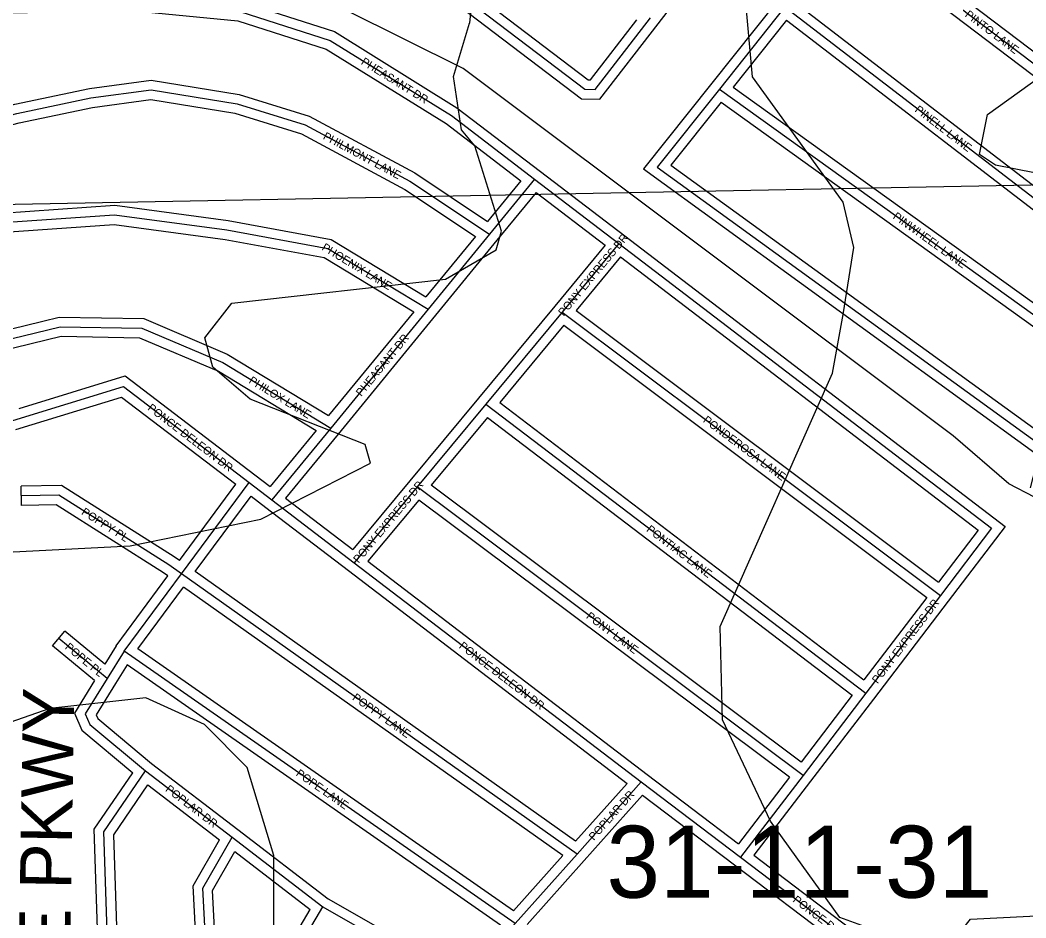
# Model space of a CAD drawing. Extents: x 457167 to 656239, y 1787309 to 1969297.
# Drawn here: x 586257 to 589397, y 1880155 to 1882959 of the extents above; entities that cross this region are included whole.
import ezdxf

# ---------------------------------------------------------------- set-up
doc = ezdxf.new("R2010")
doc.units = 0
for name, color, linetype in [('Level 1', 7, 'Continuous'), ('Level 2', 7, 'Continuous'), ('Level 28', 7, 'Continuous'), ('Level 31', 7, 'Continuous'), ('Level 32', 7, 'Continuous'), ('Level 34', 7, 'Continuous'), ('Level 5', 7, 'Continuous'), ('Level 7', 7, 'Continuous')]:
    doc.layers.add(name, color=color, linetype=linetype)

msp = doc.modelspace()

# ---------------------------------------------------------------- linework, layer by layer
at = {"layer": 'Level 1'}
msp.add_line((585153.869, 1882363.496), (590013.181, 1882456.453), dxfattribs=at)
at = {"layer": 'Level 31'}
for p, q in [((588644.625, 1883000.486), (588440.267, 1882743.766)), ((587863.06, 1882462.279), (587722.149, 1882290.174)), ((587863.06, 1882462.279), (588126.389, 1882261.066)), ((587722.149, 1882290.174), (587530.545, 1882055.981)), ((588126.389, 1882261.066), (587949.138, 1882046.846)), ((587530.545, 1882055.981), (587226.398, 1881684.545)), ((587949.138, 1882046.846), (587710.994, 1881759.283)), ((587949.138, 1882046.846), (589129.893, 1881161.778)), ((587710.994, 1881759.283), (587496.758, 1881500.77)), ((587710.994, 1881759.283), (588896.81, 1880856.381)), ((587226.398, 1881684.545), (587042.441, 1881460.523)), ((586760.494, 1881229.411), (586971.606, 1881514.837)), ((586971.606, 1881514.837), (587042.441, 1881460.523)), ((587496.758, 1881500.77), (587299.736, 1881263.68)), ((588701.03, 1880599.645), (587496.758, 1881500.77)), ((587042.441, 1881460.523), (587299.736, 1881263.68)), ((587299.736, 1881263.68), (588195.843, 1880579.113)), ((586581.589, 1880987.928), (586760.494, 1881229.411)), ((587995.661, 1880354.026), (586760.494, 1881229.411)), ((589129.893, 1881161.778), (588896.81, 1880856.381)), ((586528.624, 1880902.21), (586377.124, 1881027.586)), ((586581.589, 1880987.928), (586528.624, 1880902.21)), ((587801.854, 1880137.291), (586581.589, 1880987.928)), ((588896.81, 1880856.381), (588701.03, 1880599.645)), ((586648.646, 1880613.619), (586918.331, 1880406.568)), ((588701.03, 1880599.645), (588505.568, 1880344.365)), ((587995.661, 1880354.026), (588195.843, 1880579.113)), ((588195.843, 1880579.113), (588505.568, 1880344.365)), ((586918.331, 1880406.568), (587201.361, 1880188.949)), ((587801.854, 1880137.291), (587995.661, 1880354.026)), ((588505.568, 1880344.365), (589074.52, 1879913.147))]:
    msp.add_line(p, q, dxfattribs=at)
for points in [[(587213.589, 1883356.576), (588019.756, 1882743.082), (588051.881, 1882742.66), (588225.01, 1882965.98)], [(588848.982, 1883257.206), (589717.759, 1882598.545), (589816.071, 1882432.912), (589967.479, 1882431.915)], [(585935.36, 1882586.61), (585855.644, 1882820.216), (585879.639, 1882893.626), (586208.125, 1883011.914), (586614.965, 1883018.058), (586942.214, 1882986.172), (587225.142, 1882895.826), (587603.547, 1882660.577), (587863.06, 1882462.279)], [(588644.625, 1883000.486), (589615.674, 1882254.726), (589775.369, 1882083.166), (589971.967, 1882093.36)], [(585935.36, 1882586.61), (586246.602, 1882667.476), (586477.941, 1882715.768), (586665.341, 1882740.871), (586934.044, 1882697.821), (587147.039, 1882631.606), (587473.389, 1882455.726), (587722.149, 1882290.174)], [(588440.267, 1882743.766), (588245.79, 1882500.121), (589470.428, 1881611.711), (589453.77, 1881546.286)], [(588440.267, 1882743.766), (589723.689, 1881821.439), (589975.602, 1881811.897)], [(586036.904, 1882288.234), (586203.019, 1882326.466), (586551.054, 1882350.538), (586901.82, 1882303.699), (587217.258, 1882245.656), (587530.545, 1882055.981)], [(588126.389, 1882261.066), (589289.955, 1881371.671), (589129.893, 1881161.778)], [(586153.636, 1881945.83), (586381.813, 1882001.4), (586636.278, 1881996.921), (586889.916, 1881889.173), (587226.398, 1881684.545)], [(586234.304, 1881708.586), (586578.999, 1881814.846), (586971.606, 1881514.837)], [(586760.494, 1881229.411), (586721.102, 1881257.486), (586377.644, 1881474.859), (586260.582, 1881472.898)], [(586528.624, 1880902.21), (586460.025, 1880791.792), (586474.279, 1880759.038), (586648.646, 1880613.619)], [(586566.079, 1878987.222), (586518.504, 1880423.317), (586648.646, 1880613.619)], [(586893.407, 1878978.246), (586827.374, 1880247.465), (586918.331, 1880406.568)], [(587170.474, 1878970.82), (587112.327, 1880036.75), (587201.361, 1880188.949)], [(587201.361, 1880188.949), (587629.403, 1879944.518), (587801.854, 1880137.291)]]:
    msp.add_lwpolyline(points, dxfattribs=at)
at = {"layer": 'Level 32'}
for p, q in [((588248.74, 1882947.624), (588425.694, 1883176.391)), ((588621.154, 1883019.17), (588416.795, 1882762.451)), ((588649.736, 1882958.733), (588483.367, 1882749.736)), ((587881.275, 1882486.116), (588144.604, 1882284.904)), ((587820.193, 1882457.278), (587716.149, 1882330.202)), ((587867.897, 1882420.827), (587745.362, 1882271.168)), ((587867.897, 1882420.827), (588083.394, 1882256.163)), ((587677.964, 1882283.543), (587523.812, 1882095.128)), ((587745.369, 1882271.176), (587553.764, 1882036.984)), ((588083.394, 1882256.163), (587926.024, 1882065.971)), ((588131.103, 1882219.701), (587992.319, 1882051.971)), ((587485.423, 1882048.229), (587219.707, 1881723.726)), ((587926.032, 1882065.981), (587687.889, 1881778.418)), ((587992.319, 1882051.971), (589124.08, 1881203.628)), ((587553.757, 1882036.975), (587249.609, 1881665.537)), ((587954.015, 1882005.696), (587754.035, 1881764.217)), ((587954.014, 1882005.696), (589087.684, 1881155.923)), ((587687.895, 1881778.426), (587473.659, 1881519.912)), ((587754.035, 1881764.217), (588891.143, 1880898.403)), ((587715.725, 1881717.974), (587539.975, 1881505.901)), ((587715.725, 1881717.973), (588854.75, 1880850.699)), ((587181.279, 1881676.871), (587037.67, 1881501.986)), ((587249.583, 1881665.505), (587085.334, 1881465.481)), ((586989.861, 1881538.645), (587037.67, 1881501.986)), ((587473.685, 1881519.943), (587295.079, 1881305.015)), ((586261.084, 1881442.902), (586260.079, 1881502.895)), ((586753.904, 1881270.95), (586929.924, 1881508.932)), ((588695.202, 1880641.475), (587539.975, 1881505.9)), ((586802.82, 1881236.185), (586977.575, 1881472.455)), ((586977.575, 1881472.456), (587024.187, 1881436.715)), ((587085.334, 1881465.481), (587295.079, 1881305.016)), ((587501.612, 1881459.669), (587342.787, 1881268.544)), ((588658.769, 1880593.798), (587501.611, 1881459.669)), ((587024.213, 1881436.695), (587281.508, 1881239.851)), ((587342.787, 1881268.544), (588213.964, 1880603.022)), ((587991.094, 1880394.033), (586802.821, 1881236.185)), ((587281.524, 1881239.839), (588151.945, 1880574.896)), ((586556.732, 1881004.772), (586718.198, 1881222.716)), ((586624.079, 1880994.881), (586767.115, 1881187.949)), ((587950.901, 1880348.976), (586767.114, 1881187.949)), ((589087.684, 1881155.923), (588891.143, 1880898.403)), ((589153.742, 1881143.576), (588920.659, 1880838.18)), ((586357.998, 1881004.472), (586396.252, 1881050.698)), ((586521.212, 1880947.285), (586396.252, 1881050.698)), ((586489.32, 1880895.794), (586357.998, 1881004.472)), ((586556.732, 1881004.772), (586521.212, 1880947.285)), ((587797.208, 1880177.1), (586624.079, 1880994.88)), ((586590.446, 1880945.185), (586554.146, 1880886.439)), ((587756.913, 1880132.049), (586590.445, 1880945.185)), ((588854.75, 1880850.699), (588695.202, 1880641.476)), ((588920.666, 1880838.188), (588724.885, 1880581.452)), ((586667.397, 1880637.046), (586936.601, 1880430.363)), ((588213.964, 1880603.022), (588499.899, 1880386.306)), ((586655.519, 1880570.521), (586879.289, 1880398.72)), ((587991.094, 1880394.033), (588151.944, 1880574.896)), ((588658.769, 1880593.798), (588499.898, 1880386.306)), ((588724.85, 1880581.406), (588547.718, 1880350.062)), ((588018.079, 1880334.087), (588199.829, 1880538.449)), ((588199.829, 1880538.449), (588487.448, 1880320.455)), ((586936.618, 1880430.351), (587218.02, 1880213.983)), ((586927.309, 1880361.821), (587162.119, 1880181.278)), ((587797.208, 1880177.1), (587950.901, 1880348.976)), ((588547.718, 1880350.062), (589069.221, 1879954.807)), ((587839.361, 1880134.226), (588018.024, 1880334.026)), ((588487.448, 1880320.455), (589032.01, 1879907.722))]:
    msp.add_line(p, q, dxfattribs=at)
for points in [[(587195.422, 1883332.702), (588009.464, 1882713.214), (588066.433, 1882712.466), (588248.719, 1882947.599)], [(587286.09, 1883339.102), (588030.048, 1882772.951), (588037.33, 1882772.855), (588181.988, 1882959.449)], [(588891.584, 1883262.555), (589740.56, 1882618.905), (589833.217, 1882462.801), (589937.07, 1882462.116)], [(588854.206, 1883215.596), (589694.957, 1882578.184), (589798.924, 1882403.024), (589937.872, 1882402.107)], [(585906.968, 1882576.921), (585824.014, 1882820.012), (585855.679, 1882916.885), (586202.669, 1883041.836), (586616.198, 1883048.08), (586948.299, 1883015.722), (587237.817, 1882923.271), (587620.614, 1882685.293), (587881.275, 1882486.117)], [(585954.762, 1882622.646), (585887.273, 1882820.421), (585903.599, 1882870.367), (586213.581, 1882981.992), (586613.734, 1882988.036), (586936.129, 1882956.622), (587212.467, 1882868.38), (587586.48, 1882635.861), (587820.194, 1882457.278)], [(588687.11, 1883005.684), (589635.93, 1882276.996), (589787.791, 1882113.851), (589941.588, 1882121.824)], [(588649.736, 1882958.733), (589595.419, 1882232.455), (589762.945, 1882052.481), (589942.372, 1882061.783)], [(585954.763, 1882622.646), (586239.76, 1882696.695), (586472.877, 1882745.359), (586665.73, 1882771.191), (586940.904, 1882727.106), (587158.717, 1882659.393), (587488.849, 1882481.474), (587716.15, 1882330.202)], [(588416.819, 1882762.482), (588202.745, 1882494.284), (589436.332, 1881599.384), (589410.467, 1881497.791)], [(588483.367, 1882749.736), (589733.856, 1881851.076), (589945.197, 1881843.071)], [(585974.169, 1882565.694), (586253.443, 1882638.256), (586483.005, 1882686.177), (586664.951, 1882710.55), (586927.183, 1882668.537), (587135.362, 1882603.82), (587457.929, 1882429.978), (587677.964, 1882283.543)], [(588445.922, 1882702.759), (588288.834, 1882505.958), (589504.524, 1881624.04), (589494.732, 1881585.576)], [(588445.922, 1882702.759), (589713.521, 1881791.801), (589945.973, 1881782.996)], [(586056.578, 1882323.546), (586198.592, 1882356.232), (586552.014, 1882380.677), (586906.523, 1882333.337), (587228.093, 1882274.166), (587523.812, 1882095.128)], [(586076.027, 1882266.451), (586207.446, 1882296.699), (586550.095, 1882320.399), (586897.118, 1882274.06), (587206.424, 1882217.145), (587485.424, 1882048.23)], [(588144.607, 1882284.901), (589331.983, 1881377.309), (589153.749, 1881143.586)], [(588131.102, 1882219.702), (589247.928, 1881366.035), (589124.08, 1881203.628)], [(586173.183, 1881981.466), (586378.472, 1882031.463), (586642.639, 1882026.815), (586903.646, 1881915.936), (587219.707, 1881723.726)], [(586192.597, 1881924.439), (586385.154, 1881971.336), (586629.918, 1881967.028), (586876.185, 1881862.411), (587181.279, 1881676.871)], [(586253.324, 1881745.841), (586584.932, 1881848.069), (586989.821, 1881538.676)], [(586243.142, 1881679.916), (586573.066, 1881781.622), (586929.924, 1881508.931)], [(586753.903, 1881270.949), (586737.842, 1881282.396), (586386.109, 1881505.006), (586260.079, 1881502.895)], [(586718.198, 1881222.716), (586704.362, 1881232.577), (586369.18, 1881444.712), (586261.084, 1881442.902)], [(586489.321, 1880895.794), (586426.236, 1880794.255), (586449.606, 1880740.55), (586608.49, 1880608.043)], [(586554.107, 1880886.377), (586493.814, 1880789.33), (586498.951, 1880777.526), (586667.397, 1880637.046)], [(586535.751, 1878996.67), (586488.194, 1880432.143), (586608.49, 1880608.044)], [(586595.129, 1879016.436), (586548.813, 1880414.491), (586655.519, 1880570.52)], [(586861.76, 1879009.126), (586796.957, 1880254.706), (586879.289, 1880398.72)], [(586921.927, 1879007.491), (586857.793, 1880240.224), (586927.309, 1880361.821)], [(587218.02, 1880213.982), (587623.215, 1879982.599), (587756.913, 1880132.048)], [(589069.221, 1879954.807), (589224.259, 1880150.849), (590335.134, 1880207.309)], [(587138.747, 1879001.681), (587081.879, 1880044.117), (587162.118, 1880181.278)]]:
    msp.add_lwpolyline(points, dxfattribs=at)
at = {"layer": 'Level 5'}
for points in [[(589343.247, 1881510.171), (589169.598, 1881660.618), (587639.761, 1882807.42), (587089.029, 1883082.261), (586604.102, 1883162.079), (586162.208, 1883121.092), (585904.469, 1883073.216), (585536.841, 1882945.551)], [(592231.766, 1881397.391), (590491.578, 1881286.251), (590064.717, 1881301.191), (589424.099, 1881468.5), (589343.247, 1881510.171)]]:
    msp.add_lwpolyline(points, dxfattribs=at)
at = {"layer": 'Level 7'}
for points in [[(587710.819, 1883474.966), (587660.254, 1882949.842)], [(590068.008, 1881588.431), (590159.877, 1881755.066), (590151.793, 1882005.152), (590043.679, 1882247.037), (589943.775, 1882355.51), (589852.114, 1882397.291), (589302.044, 1882506.25), (589252.063, 1882539.661), (589277.202, 1882664.674), (589635.914, 1882922.712), (590294.838, 1883255.473)], [(588826.354, 1882039.906), (588859.931, 1882248.281), (588826.749, 1882390.035), (588543.699, 1882782.163), (588518.985, 1883048.959)], [(586132.965, 1881292.534), (586599.792, 1881317.027), (587008.367, 1881399.961), (587350.349, 1881574.667), (587333.748, 1881633.019), (586975.411, 1881775.131), (586858.838, 1881875.302), (586833.926, 1881967.034), (586917.386, 1882075.307), (587584.384, 1882149.612), (587742.865, 1882241.156), (587759.605, 1882299.477), (587676.5, 1882566.333), (587634.889, 1882616.414), (587610.036, 1882783.148), (587660.254, 1882949.842)], [(590068.008, 1881588.431), (589800.957, 1881338.635), (589775.789, 1881180.241), (589859.022, 1881038.457), (590400.712, 1880912.827), (590709.028, 1880787.456), (590867.292, 1880645.573), (590975.397, 1880412.028), (590991.979, 1880320.296), (590966.741, 1880095.241), (590883.252, 1879970.296), (590599.619, 1879812.201), (590382.906, 1879837.441), (590207.943, 1879920.992), (590041.418, 1880104.596), (589833.104, 1880204.827), (589166.075, 1880072.161), (588999.343, 1880089.03), (588816.049, 1880155.921), (588599.592, 1880456.256), (588449.896, 1880773.204), (588441.852, 1881064.971), (588792.816, 1881856.571), (588826.354, 1882039.906)], [(587048.497, 1879916.056), (587048.951, 1880349.546), (586965.876, 1880624.712), (586832.623, 1880758.255), (586649.329, 1880841.816), (586349.185, 1880808.764), (586015.602, 1880692.419)]]:
    msp.add_lwpolyline(points, dxfattribs=at)

# ---------------------------------------------------------------- texts
at = {"layer": 'Level 2'}
msp.add_text('31-11-31', height=225, dxfattribs=at).set_placement((588087.379, 1880217.526))
at = {"layer": 'Level 28'}
msp.add_text('BELLE TERRE PKWY', height=160, rotation=89.044233, dxfattribs=at).set_placement((586390.655, 1878732.711))
at = {"layer": 'Level 34'}
for s, rotation, p in [('PINTO LANE', 322.832297, (589204.664, 1882971.86)), ('PHEASANT DR', 328.131286, (587319.074, 1882822.711)), ('PINELL LANE', 322.475761, (589047.973, 1882674.956)), ('PHILMONT LANE', 331.678322, (587200.312, 1882588.696)), ('PINWHEEL LANE', 324.297011, (588979.539, 1882340.828)), ('PONY EXPRESS DR', 50.394072, (587953.424, 1882032.421)), ('PHOENIX LANE', 328.8079, (587196.394, 1882242.461)), ('PHEASANT DR', 50.687161, (587321.994, 1881781.562)), ('PHILOX LANE', 328.694353, (586968.509, 1881826.749)), ('PONCE DELEON DR', 322.614667, (586652.469, 1881742.973)), ('PONDEROSA LANE', 323.145403, (588386.952, 1881704.964)), ('PONY EXPRESS DR', 50.272489, (587313.651, 1881260.87)), ('POPPY PL', 327.670208, (586445.894, 1881416.453)), ('PONTIAC LANE', 322.713486, (588209.877, 1881363.714)), ('PONY EXPRESS DR', 52.647858, (588933.857, 1880884.323)), ('PONY LANE', 323.193292, (588021.804, 1881092.28)), ('POPE PL', 320.389689, (586394.677, 1880996.835)), ('PONCE DELEON DR', 322.622394, (587624.945, 1880999.511)), ('POPPY LANE', 324.673872, (587291.832, 1880837.522)), ('POPE LANE', 325.11975, (587115.586, 1880600.446)), ('POPLAR DR', 322.484556, (586708.049, 1880552.254)), ('POPLAR DR', 48.350875, (588048.264, 1880394.366)), ('PONCE DELEON DR', 322.840767, (588666.904, 1880206.402))]:
    msp.add_text(s, height=25, rotation=rotation, dxfattribs=at).set_placement(p)

doc.saveas('drawing.dxf')
